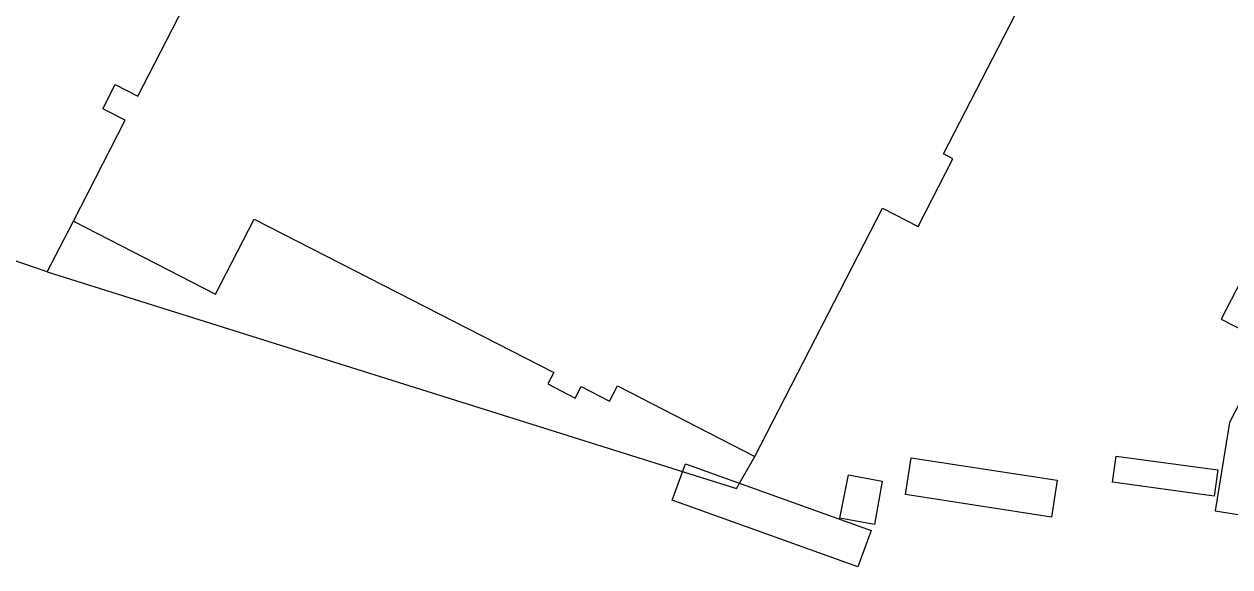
# Model space of a CAD drawing. Extents: x 194485 to 197793, y 468269 to 470822.
# Drawn here: x 194916.2 to 195005.3, y 470092.3 to 470132.4 of the extents above; entities that cross this region are included whole.
import ezdxf

# ---------------------------------------------------------------- set-up
doc = ezdxf.new("R2010")
doc.units = 0
for name, color, linetype in [('BGT grensvlak gebouwinstallatie plus 1', 7, 'Continuous'), ('BGT grensvlak onbegroeid terreindeel', 7, 'Continuous'), ('BGT grensvlak onbegroeid terreindeel LR', 7, 'Continuous'), ('BGT grensvlak pand op maaiveld', 7, 'Continuous')]:
    doc.layers.add(name, color=color, linetype=linetype)

msp = doc.modelspace()

# ---------------------------------------------------------------- linework, layer by layer
at = {"layer": 'BGT grensvlak gebouwinstallatie plus 1'}
for p, q in [((194981.323, 470097.604), (194981.744, 470100.331)), ((194981.744, 470100.331), (194992.523, 470098.667)), ((194996.612, 470098.513), (194996.875, 470100.446)), ((194996.875, 470100.446), (195004.391, 470099.422)), ((195004.391, 470099.422), (195004.127, 470097.49)), ((194992.523, 470098.667), (194992.102, 470095.94)), ((195004.127, 470097.49), (194996.612, 470098.513)), ((194992.102, 470095.94), (194981.323, 470097.604))]:
    msp.add_line(p, q, dxfattribs=at)
msp.add_lwpolyline([(194965.052, 470099.869), (194978.767, 470094.939), (194977.803, 470092.257), (194964.088, 470097.187), (194965.052, 470099.869)], dxfattribs=at)
at = {"layer": 'BGT grensvlak onbegroeid terreindeel'}
msp.add_line((194917.913, 470114.056), (194919.845, 470117.814), dxfattribs=at)
for points in [[(194917.913, 470114.056), (194968.835, 470098.044), (194970.192, 470100.423)], [(195013.451, 470110.557), (195006.488, 470114.137), (195004.649, 470110.562), (195008.225, 470108.724), (195005.242, 470102.923), (195004.189, 470096.403), (195010.054, 470095.456)]]:
    msp.add_lwpolyline(points, dxfattribs=at)
msp.add_arc((194976.202, 470119.132), 38.716, 13.77884, 44.70719, dxfattribs=at)
at = {"layer": 'BGT grensvlak onbegroeid terreindeel LR'}
msp.add_line((194917.913, 470114.056), (194912.245, 470115.993), dxfattribs=at)
at = {"layer": 'BGT grensvlak pand op maaiveld'}
for points in [[(194919.845, 470117.814), (194923.676, 470125.267), (194922.004, 470126.126), (194922.927, 470127.923), (194924.599, 470127.063), (194929.226, 470136.064), (194927.172, 470137.12), (194942.309, 470166.612), (194942.727, 470166.397), (194943.596, 470168.087), (194945.257, 470167.25), (194948.134, 470172.848)], [(194970.192, 470100.423), (194979.609, 470118.778), (194982.244, 470117.429), (194984.803, 470122.431), (194984.134, 470122.797), (194995.051, 470144.028)], [(194919.845, 470117.814), (194930.332, 470112.426), (194933.202, 470117.952), (194955.323, 470106.618), (194954.894, 470105.781), (194956.913, 470104.735), (194957.347, 470105.581), (194959.45, 470104.503), (194960.039, 470105.651), (194970.192, 470100.423)], [(194979.03, 470095.382), (194976.459, 470095.851), (194977.098, 470099.062), (194979.599, 470098.593), (194979.03, 470095.382)]]:
    msp.add_lwpolyline(points, dxfattribs=at)

doc.saveas('drawing.dxf')
